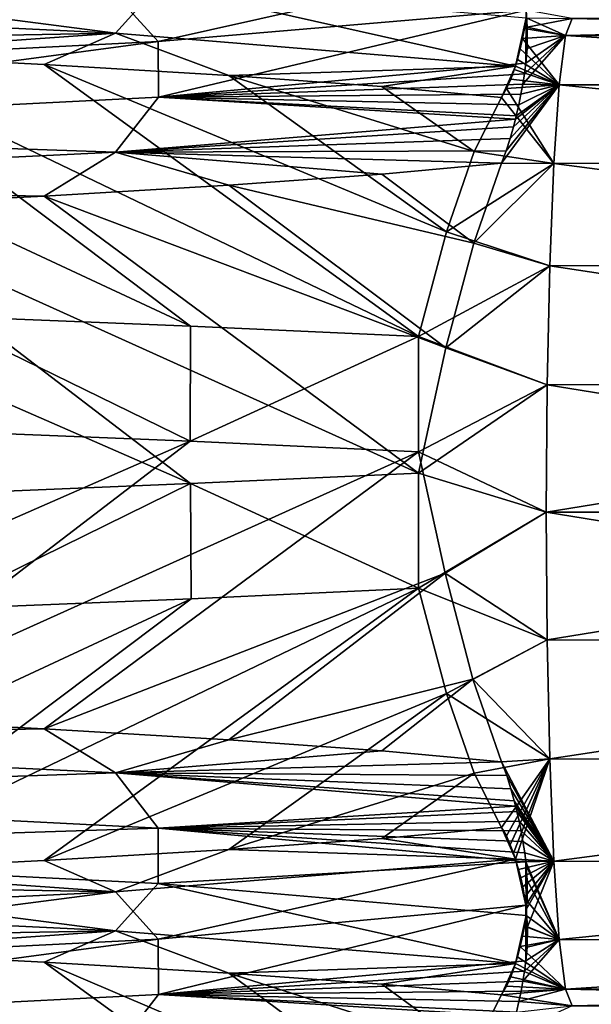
# Model space of a CAD drawing. Header units: millimetres. Extents: x -39 to 39, y -2 to 145.
# Tile 417 of 656: x 11.72 to 12.99, y 35.8 to 38. Entities that reach past the tile are written whole.
import ezdxf

# ---------------------------------------------------------------- set-up
doc = ezdxf.new("R2010")
doc.units = ezdxf.units.MM
doc.header["$LTSCALE"] = 65.185185
for name, color, linetype in [('460', 7, 'CONTINUOUS'), ('528', 7, 'CONTINUOUS'), ('529', 7, 'CONTINUOUS'), ('624', 7, 'CONTINUOUS'), ('625', 7, 'CONTINUOUS'), ('626', 7, 'CONTINUOUS'), ('632', 7, 'CONTINUOUS'), ('636', 7, 'CONTINUOUS')]:
    doc.layers.add(name, color=color, linetype=linetype)

msp = doc.modelspace()

# ---------------------------------------------------------------- linework, layer by layer
at = {"layer": '460', "linetype": 'Continuous'}
for points in [[(11.5255, 37.0814, -8.2947), (11.5263, 37.3377, -8.2937), (12.0987, 37.0582, -7.4338), (11.5255, 37.0814, -8.2947)], [(11.5263, 37.3377, -8.2937), (12.0993, 37.3146, -7.4328), (12.0987, 37.0582, -7.4338), (11.5263, 37.3377, -8.2937)], [(12.0993, 37.3146, -7.4328), (12.6076, 37.2914, -6.5337), (12.0987, 37.0582, -7.4338), (12.0993, 37.3146, -7.4328)], [(12.6076, 37.2914, -6.5337), (12.6076, 37.035, -6.5337), (12.0987, 37.0582, -7.4338), (12.6076, 37.2914, -6.5337)], [(12.6076, 36.7306, 6.5337), (12.6076, 36.987, 6.5337), (12.0992, 36.9638, 7.4331), (12.6076, 36.7306, 6.5337)], [(11.5266, 36.9407, 8.2933), (11.5294, 36.6844, 8.2893), (12.0992, 36.9638, 7.4331), (11.5266, 36.9407, 8.2933)], [(11.5294, 36.6844, 8.2893), (12.1006, 36.7075, 7.4308), (12.0992, 36.9638, 7.4331), (11.5294, 36.6844, 8.2893)], [(12.1006, 36.7075, 7.4308), (12.6076, 36.7306, 6.5337), (12.0992, 36.9638, 7.4331), (12.1006, 36.7075, 7.4308)]]:
    msp.add_3dface(points, dxfattribs=at)
at = {"layer": '528', "linetype": 'Continuous'}
for points in [[(12.8502, 37.9807, 1.9043), (12.95, 38), (12.8475, 38.0187, 1.9567), (12.8502, 37.9807, 1.9043)], [(12.9351, 37.9624, 0.2853), (12.95, 38), (12.8502, 37.9807, 1.9043), (12.9351, 37.9624, 0.2853)], [(12.8496, 37.9331, 1.9164), (12.9351, 37.9624, 0.2853), (12.8502, 37.9807, 1.9043), (12.8496, 37.9331, 1.9164)], [(12.9211, 37.8522, 0.5507), (12.9351, 37.9624, 0.2853), (12.8402, 37.8541, 2.0957), (12.9211, 37.8522, 0.5507)], [(12.8402, 37.8541, 2.0957), (12.9351, 37.9624, 0.2853), (12.8438, 37.8772, 2.0268), (12.8402, 37.8541, 2.0957)], [(12.8438, 37.8772, 2.0268), (12.9351, 37.9624, 0.2853), (12.8467, 37.9004, 1.9704), (12.8438, 37.8772, 2.0268)], [(12.8467, 37.9004, 1.9704), (12.9351, 37.9624, 0.2853), (12.8496, 37.9331, 1.9164), (12.8467, 37.9004, 1.9704)], [(12.9092, 37.6771, 0.7783), (12.9211, 37.8522, 0.5507), (12.7927, 37.6778, 3.001), (12.9092, 37.6771, 0.7783)], [(12.7927, 37.6778, 3.001), (12.9211, 37.8522, 0.5507), (12.8032, 37.7057, 2.8014), (12.7927, 37.6778, 3.001)], [(12.8032, 37.7057, 2.8014), (12.9211, 37.8522, 0.5507), (12.8119, 37.7328, 2.6355), (12.8032, 37.7057, 2.8014)], [(12.8119, 37.7328, 2.6355), (12.9211, 37.8522, 0.5507), (12.8192, 37.7587, 2.4956), (12.8119, 37.7328, 2.6355)], [(12.8192, 37.7587, 2.4956), (12.9211, 37.8522, 0.5507), (12.8237, 37.7761, 2.4094), (12.8192, 37.7587, 2.4956)], [(12.8237, 37.7761, 2.4094), (12.9211, 37.8522, 0.5507), (12.8256, 37.7836, 2.3742), (12.8237, 37.7761, 2.4094)], [(12.8256, 37.7836, 2.3742), (12.9211, 37.8522, 0.5507), (12.8311, 37.8079, 2.2678), (12.8256, 37.7836, 2.3742)], [(12.8311, 37.8079, 2.2678), (12.9211, 37.8522, 0.5507), (12.836, 37.8313, 2.1755), (12.8311, 37.8079, 2.2678)], [(12.836, 37.8313, 2.1755), (12.9211, 37.8522, 0.5507), (12.8402, 37.8541, 2.0957), (12.836, 37.8313, 2.1755)], [(12.7308, 37.4998, 4.183), (12.9092, 37.6771, 0.7783), (12.7927, 37.6778, 3.001), (12.7308, 37.4998, 4.183)], [(12.9001, 37.4493, 0.9529), (12.9092, 37.6771, 0.7783), (12.7308, 37.4998, 4.183), (12.9001, 37.4493, 0.9529)], [(12.6688, 37.2668, 5.3654), (12.9001, 37.4493, 0.9529), (12.7308, 37.4998, 4.183), (12.6688, 37.2668, 5.3654)], [(12.8943, 37.1843, 1.0625), (12.9001, 37.4493, 0.9529), (12.6688, 37.2668, 5.3654), (12.8943, 37.1843, 1.0625)], [(12.6076, 36.987, 6.5337), (12.8943, 37.1843, 1.0625), (12.6688, 37.2668, 5.3654), (12.6076, 36.987, 6.5337)], [(12.8943, 37.1843, 1.0625), (12.6076, 36.987, 6.5337), (12.8924, 36.9, 1.0998), (12.8943, 37.1843, 1.0625)], [(12.6076, 36.987, 6.5337), (12.6076, 36.7306, 6.5337), (12.8924, 36.9, 1.0998), (12.6076, 36.987, 6.5337)], [(12.8924, 36.9, 1.0998), (12.6076, 36.7306, 6.5337), (12.8943, 36.6157, 1.0625), (12.8924, 36.9, 1.0998)], [(12.8943, 36.6157, 1.0625), (12.6076, 36.7306, 6.5337), (12.6699, 36.4962, 5.3453), (12.8943, 36.6157, 1.0625)], [(12.9001, 36.3507, 0.9529), (12.8943, 36.6157, 1.0625), (12.6699, 36.4962, 5.3453), (12.9001, 36.3507, 0.9529)], [(12.7316, 36.3185, 4.1677), (12.9001, 36.3507, 0.9529), (12.6699, 36.4962, 5.3453), (12.7316, 36.3185, 4.1677)], [(12.7927, 36.1975, 3.001), (12.9001, 36.3507, 0.9529), (12.7316, 36.3185, 4.1677), (12.7927, 36.1975, 3.001)], [(12.8034, 36.1788, 2.798), (12.9001, 36.3507, 0.9529), (12.7927, 36.1975, 3.001), (12.8034, 36.1788, 2.798)], [(12.8122, 36.1593, 2.6303), (12.9001, 36.3507, 0.9529), (12.8034, 36.1788, 2.798), (12.8122, 36.1593, 2.6303)], [(12.8194, 36.1403, 2.4914), (12.9001, 36.3507, 0.9529), (12.8122, 36.1593, 2.6303), (12.8194, 36.1403, 2.4914)], [(12.8238, 36.1273, 2.4074), (12.9001, 36.3507, 0.9529), (12.8194, 36.1403, 2.4914), (12.8238, 36.1273, 2.4074)], [(12.9092, 36.1228, 0.7783), (12.9001, 36.3507, 0.9529), (12.8238, 36.1273, 2.4074), (12.9092, 36.1228, 0.7783)], [(12.8255, 36.1219, 2.3749), (12.9092, 36.1228, 0.7783), (12.8238, 36.1273, 2.4074), (12.8255, 36.1219, 2.3749)], [(12.8308, 36.1041, 2.2745), (12.9092, 36.1228, 0.7783), (12.8255, 36.1219, 2.3749), (12.8308, 36.1041, 2.2745)], [(12.8355, 36.0857, 2.184), (12.9092, 36.1228, 0.7783), (12.8308, 36.1041, 2.2745), (12.8355, 36.0857, 2.184)], [(12.8401, 36.0654, 2.0979), (12.9092, 36.1228, 0.7783), (12.8355, 36.0857, 2.184), (12.8401, 36.0654, 2.0979)], [(12.8442, 36.0424, 2.0183), (12.9092, 36.1228, 0.7783), (12.8401, 36.0654, 2.0979), (12.8442, 36.0424, 2.0183)], [(12.8467, 36.0248, 1.9707), (12.9092, 36.1228, 0.7783), (12.8442, 36.0424, 2.0183), (12.8467, 36.0248, 1.9707)], [(12.8478, 36.0153, 1.9499), (12.9092, 36.1228, 0.7783), (12.8467, 36.0248, 1.9707), (12.8478, 36.0153, 1.9499)], [(12.8503, 35.9766, 1.9023), (12.9092, 36.1228, 0.7783), (12.8478, 36.0153, 1.9499), (12.8503, 35.9766, 1.9023)], [(12.9211, 35.9478, 0.5507), (12.9092, 36.1228, 0.7783), (12.8503, 35.9766, 1.9023), (12.9211, 35.9478, 0.5507)], [(12.8495, 35.9313, 1.9186), (12.9211, 35.9478, 0.5507), (12.8503, 35.9766, 1.9023), (12.8495, 35.9313, 1.9186)], [(12.9351, 35.8376, 0.2853), (12.9211, 35.9478, 0.5507), (12.8404, 35.8554, 2.0917), (12.9351, 35.8376, 0.2853)], [(12.8404, 35.8554, 2.0917), (12.9211, 35.9478, 0.5507), (12.8438, 35.8776, 2.0257), (12.8404, 35.8554, 2.0917)], [(12.8438, 35.8776, 2.0257), (12.9211, 35.9478, 0.5507), (12.8467, 35.9004, 1.9703), (12.8438, 35.8776, 2.0257)], [(12.8467, 35.9004, 1.9703), (12.9211, 35.9478, 0.5507), (12.8495, 35.9313, 1.9186), (12.8467, 35.9004, 1.9703)], [(12.8364, 35.8332, 2.1685), (12.9351, 35.8376, 0.2853), (12.8404, 35.8554, 2.0917), (12.8364, 35.8332, 2.1685)], [(12.95, 35.8), (12.9351, 35.8376, 0.2853), (12.8316, 35.8101, 2.2583), (12.95, 35.8)], [(12.8316, 35.8101, 2.2583), (12.9351, 35.8376, 0.2853), (12.8364, 35.8332, 2.1685), (12.8316, 35.8101, 2.2583)], [(12.8261, 35.786, 2.3635), (12.95, 35.8), (12.8316, 35.8101, 2.2583), (12.8261, 35.786, 2.3635)]]:
    msp.add_3dface(points, dxfattribs=at)
at = {"layer": '529', "linetype": 'Continuous'}
for points in [[(12.8473, 38.0017, -1.9603), (12.9351, 37.9624, -0.2853), (12.844, 37.978, -2.023), (12.8473, 38.0017, -1.9603)], [(12.95, 38), (12.9351, 37.9624, -0.2853), (12.8473, 38.0017, -1.9603), (12.95, 38)], [(12.844, 37.978, -2.023), (12.9351, 37.9624, -0.2853), (12.8398, 37.9555, -2.1022), (12.844, 37.978, -2.023)], [(12.8398, 37.9555, -2.1022), (12.9211, 37.8522, -0.5507), (12.8346, 37.9325, -2.2017), (12.8398, 37.9555, -2.1022)], [(12.9351, 37.9624, -0.2853), (12.9211, 37.8522, -0.5507), (12.8398, 37.9555, -2.1022), (12.9351, 37.9624, -0.2853)], [(12.8346, 37.9325, -2.2017), (12.9211, 37.8522, -0.5507), (12.8283, 37.9091, -2.3228), (12.8346, 37.9325, -2.2017)], [(12.8237, 37.8943, -2.4099), (12.9211, 37.8522, -0.5507), (12.821, 37.8863, -2.4612), (12.8237, 37.8943, -2.4099)], [(12.8283, 37.9091, -2.3228), (12.9211, 37.8522, -0.5507), (12.8237, 37.8943, -2.4099), (12.8283, 37.9091, -2.3228)], [(12.821, 37.8863, -2.4612), (12.9211, 37.8522, -0.5507), (12.8131, 37.8649, -2.613), (12.821, 37.8863, -2.4612)], [(12.8131, 37.8649, -2.613), (12.9211, 37.8522, -0.5507), (12.8039, 37.8442, -2.7882), (12.8131, 37.8649, -2.613)], [(12.9211, 37.8522, -0.5507), (12.9092, 37.6772, -0.7783), (12.8039, 37.8442, -2.7882), (12.9211, 37.8522, -0.5507)], [(12.7927, 37.8245, -3.001), (12.9092, 37.6772, -0.7783), (12.7315, 37.7036, -4.1702), (12.7927, 37.8245, -3.001)], [(12.8039, 37.8442, -2.7882), (12.9092, 37.6772, -0.7783), (12.7927, 37.8245, -3.001), (12.8039, 37.8442, -2.7882)], [(12.7315, 37.7036, -4.1702), (12.9092, 37.6772, -0.7783), (12.6697, 37.5248, -5.3485), (12.7315, 37.7036, -4.1702)], [(12.9092, 37.6772, -0.7783), (12.9001, 37.4493, -0.9529), (12.6697, 37.5248, -5.3485), (12.9092, 37.6772, -0.7783)], [(12.9001, 37.4493, -0.9529), (12.6076, 37.2914, -6.5337), (12.6697, 37.5248, -5.3485), (12.9001, 37.4493, -0.9529)], [(12.8943, 37.1843, -1.0625), (12.6076, 37.2914, -6.5337), (12.9001, 37.4493, -0.9529), (12.8943, 37.1843, -1.0625)], [(12.6076, 37.035, -6.5337), (12.6076, 37.2914, -6.5337), (12.8943, 37.1843, -1.0625), (12.6076, 37.035, -6.5337)], [(12.8924, 36.9, -1.0998), (12.6076, 37.035, -6.5337), (12.8943, 37.1843, -1.0625), (12.8924, 36.9, -1.0998)], [(12.6076, 37.035, -6.5337), (12.8924, 36.9, -1.0998), (12.6667, 36.7642, -5.4061), (12.6076, 37.035, -6.5337)], [(12.8924, 36.9, -1.0998), (12.8943, 36.6157, -1.0625), (12.6667, 36.7642, -5.4061), (12.8924, 36.9, -1.0998)], [(12.6667, 36.7642, -5.4061), (12.8943, 36.6157, -1.0625), (12.729, 36.528, -4.216), (12.6667, 36.7642, -5.4061)], [(12.8943, 36.6157, -1.0625), (12.9001, 36.3507, -0.9529), (12.729, 36.528, -4.216), (12.8943, 36.6157, -1.0625)], [(12.729, 36.528, -4.216), (12.9001, 36.3507, -0.9529), (12.7927, 36.3442, -3.001), (12.729, 36.528, -4.216)], [(12.9001, 36.3507, -0.9529), (12.9092, 36.1229, -0.7783), (12.7927, 36.3442, -3.001), (12.9001, 36.3507, -0.9529)], [(12.7927, 36.3442, -3.001), (12.9092, 36.1229, -0.7783), (12.8042, 36.3133, -2.7817), (12.7927, 36.3442, -3.001)], [(12.8042, 36.3133, -2.7817), (12.9092, 36.1229, -0.7783), (12.8134, 36.284, -2.6061), (12.8042, 36.3133, -2.7817)], [(12.8134, 36.284, -2.6061), (12.9092, 36.1229, -0.7783), (12.8208, 36.2574, -2.4657), (12.8134, 36.284, -2.6061)], [(12.8208, 36.2574, -2.4657), (12.9092, 36.1229, -0.7783), (12.8239, 36.2453, -2.4066), (12.8208, 36.2574, -2.4657)], [(12.8239, 36.2453, -2.4066), (12.9092, 36.1229, -0.7783), (12.8267, 36.2335, -2.3522), (12.8239, 36.2453, -2.4066)], [(12.8267, 36.2335, -2.3522), (12.9092, 36.1229, -0.7783), (12.8317, 36.2116, -2.2573), (12.8267, 36.2335, -2.3522)], [(12.8317, 36.2116, -2.2573), (12.9092, 36.1229, -0.7783), (12.8361, 36.19, -2.1729), (12.8317, 36.2116, -2.2573)], [(12.8361, 36.19, -2.1729), (12.9092, 36.1229, -0.7783), (12.8404, 36.1667, -2.0921), (12.8361, 36.19, -2.1729)], [(12.8404, 36.1667, -2.0921), (12.9092, 36.1229, -0.7783), (12.8443, 36.1414, -2.0178), (12.8404, 36.1667, -2.0921)], [(12.8443, 36.1414, -2.0178), (12.9092, 36.1229, -0.7783), (12.8468, 36.1215, -1.9701), (12.8443, 36.1414, -2.0178)], [(12.9092, 36.1229, -0.7783), (12.9211, 35.9478, -0.5507), (12.8468, 36.1215, -1.9701), (12.9092, 36.1229, -0.7783)], [(12.8468, 36.1215, -1.9701), (12.9211, 35.9478, -0.5507), (12.8476, 36.1139, -1.9548), (12.8468, 36.1215, -1.9701)], [(12.8476, 36.1139, -1.9548), (12.9211, 35.9478, -0.5507), (12.85, 36.0799, -1.9079), (12.8476, 36.1139, -1.9548)], [(12.85, 36.0799, -1.9079), (12.9211, 35.9478, -0.5507), (12.8499, 36.0335, -1.9103), (12.85, 36.0799, -1.9079)], [(12.8499, 36.0335, -1.9103), (12.9211, 35.9478, -0.5507), (12.8473, 36.0017, -1.9603), (12.8499, 36.0335, -1.9103)], [(12.8473, 36.0017, -1.9603), (12.9211, 35.9478, -0.5507), (12.844, 35.978, -2.023), (12.8473, 36.0017, -1.9603)], [(12.844, 35.978, -2.023), (12.9211, 35.9478, -0.5507), (12.8398, 35.9555, -2.1022), (12.844, 35.978, -2.023)], [(12.8398, 35.9555, -2.1022), (12.9211, 35.9478, -0.5507), (12.8346, 35.9325, -2.2017), (12.8398, 35.9555, -2.1022)], [(12.9211, 35.9478, -0.5507), (12.9351, 35.8376, -0.2853), (12.8346, 35.9325, -2.2017), (12.9211, 35.9478, -0.5507)], [(12.8346, 35.9325, -2.2017), (12.9351, 35.8376, -0.2853), (12.8283, 35.9091, -2.3228), (12.8346, 35.9325, -2.2017)], [(12.8237, 35.8943, -2.4099), (12.9351, 35.8376, -0.2853), (12.821, 35.8863, -2.4612), (12.8237, 35.8943, -2.4099)], [(12.8283, 35.9091, -2.3228), (12.9351, 35.8376, -0.2853), (12.8237, 35.8943, -2.4099), (12.8283, 35.9091, -2.3228)], [(12.821, 35.8863, -2.4612), (12.9351, 35.8376, -0.2853), (12.8131, 35.8649, -2.613), (12.821, 35.8863, -2.4612)], [(12.8131, 35.8649, -2.613), (12.9351, 35.8376, -0.2853), (12.8039, 35.8442, -2.7882), (12.8131, 35.8649, -2.613)], [(12.8039, 35.8442, -2.7882), (12.9351, 35.8376, -0.2853), (12.7927, 35.8245, -3.001), (12.8039, 35.8442, -2.7882)], [(12.9351, 35.8376, -0.2853), (12.95, 35.8), (12.7927, 35.8245, -3.001), (12.9351, 35.8376, -0.2853)], [(12.7927, 35.8245, -3.001), (12.95, 35.8), (12.7296, 35.699, -4.2058), (12.7927, 35.8245, -3.001)]]:
    msp.add_3dface(points, dxfattribs=at)
at = {"layer": '624', "linetype": 'Continuous'}
for points in [[(11.5255, 37.0814, -8.2947), (12.0987, 37.0582, -7.4338), (10.7447, 36.4661, -7.5639), (11.5255, 37.0814, -8.2947)], [(10.7447, 36.4661, -7.5639), (12.0987, 37.0582, -7.4338), (11.2919, 36.4417, -6.7195), (10.7447, 36.4661, -7.5639)], [(12.0987, 37.0582, -7.4338), (12.6076, 37.035, -6.5337), (11.2919, 36.4417, -6.7195), (12.0987, 37.0582, -7.4338)], [(11.2919, 36.4417, -6.7195), (12.6076, 37.035, -6.5337), (11.773, 36.4173, -5.8358), (11.2919, 36.4417, -6.7195)], [(12.6076, 37.035, -6.5337), (12.6667, 36.7642, -5.4061), (11.773, 36.4173, -5.8358), (12.6076, 37.035, -6.5337)], [(11.773, 36.4173, -5.8358), (12.6667, 36.7642, -5.4061), (12.185, 36.3929, -4.9178), (11.773, 36.4173, -5.8358)], [(12.6667, 36.7642, -5.4061), (12.729, 36.528, -4.216), (12.185, 36.3929, -4.9178), (12.6667, 36.7642, -5.4061)], [(12.6076, 36.7306, 6.5337), (12.1006, 36.7075, 7.4308), (11.2919, 36.0999, 6.7195), (12.6076, 36.7306, 6.5337)], [(11.773, 36.1243, 5.8358), (12.6076, 36.7306, 6.5337), (11.2919, 36.0999, 6.7195), (11.773, 36.1243, 5.8358)], [(12.6699, 36.4962, 5.3453), (12.6076, 36.7306, 6.5337), (11.773, 36.1243, 5.8358), (12.6699, 36.4962, 5.3453)], [(12.1006, 36.7075, 7.4308), (11.5294, 36.6844, 8.2893), (10.7447, 36.0756, 7.5639), (12.1006, 36.7075, 7.4308)], [(11.2919, 36.0999, 6.7195), (12.1006, 36.7075, 7.4308), (10.7447, 36.0756, 7.5639), (11.2919, 36.0999, 6.7195)], [(12.185, 36.3929, -4.9178), (12.729, 36.528, -4.216), (12.5256, 36.3685, -3.971), (12.185, 36.3929, -4.9178)], [(12.729, 36.528, -4.216), (12.7927, 36.3442, -3.001), (12.5256, 36.3685, -3.971), (12.729, 36.528, -4.216)], [(12.185, 36.1487, 4.9178), (12.6699, 36.4962, 5.3453), (11.773, 36.1243, 5.8358), (12.185, 36.1487, 4.9178)], [(12.7316, 36.3185, 4.1677), (12.6699, 36.4962, 5.3453), (12.185, 36.1487, 4.9178), (12.7316, 36.3185, 4.1677)], [(12.5256, 36.1731, 3.971), (12.7316, 36.3185, 4.1677), (12.185, 36.1487, 4.9178), (12.5256, 36.1731, 3.971)], [(12.7927, 36.1975, 3.001), (12.7316, 36.3185, 4.1677), (12.5256, 36.1731, 3.971), (12.7927, 36.1975, 3.001)]]:
    msp.add_3dface(points, dxfattribs=at)
at = {"layer": '625', "linetype": 'Continuous'}
for points in [[(11.9317, 37.9677, -5.2811), (10.4071, 38.0412, -7.8708), (10.539, 38.1479, -7.6059), (11.9317, 37.9677, -5.2811)], [(12.0274, 38.0727, -4.9258), (11.9317, 37.9677, -5.2811), (10.539, 38.1479, -7.6059), (12.0274, 38.0727, -4.9258)], [(12.8238, 38.1273, 2.4076), (11.9323, 38.054, 5.2793), (12.0274, 37.949, 4.9255), (12.8238, 38.1273, 2.4076)], [(12.8475, 38.0187, 1.9567), (12.8238, 38.1273, 2.4076), (12.0274, 37.949, 4.9255), (12.8475, 38.0187, 1.9567)], [(11.9323, 38.054, 5.2793), (10.7447, 38.0756, 7.5639), (10.4078, 37.9805, 7.8694), (11.9323, 38.054, 5.2793)], [(12.8237, 37.8943, -2.4099), (11.9317, 37.9677, -5.2811), (12.0274, 38.0727, -4.9258), (12.8237, 37.8943, -2.4099)], [(12.8473, 38.0017, -1.9603), (12.8237, 37.8943, -2.4099), (12.0274, 38.0727, -4.9258), (12.8473, 38.0017, -1.9603)], [(11.9323, 38.054, 5.2793), (10.4078, 37.9805, 7.8694), (10.5391, 37.8737, 7.6056), (11.9323, 38.054, 5.2793)], [(12.0274, 37.949, 4.9255), (11.9323, 38.054, 5.2793), (10.5391, 37.8737, 7.6056), (12.0274, 37.949, 4.9255)], [(10.4071, 38.0412, -7.8708), (11.9317, 37.9677, -5.2811), (10.7447, 37.9464, -7.5639), (10.4071, 38.0412, -7.8708)], [(12.8475, 38.0187, 1.9567), (12.0274, 37.949, 4.9255), (12.0277, 37.8252, 4.9249), (12.8475, 38.0187, 1.9567)], [(12.8467, 37.9004, 1.9704), (12.8475, 38.0187, 1.9567), (12.0277, 37.8252, 4.9249), (12.8467, 37.9004, 1.9704)], [(12.8473, 38.0017, -1.9603), (12.8283, 37.9091, -2.3228), (12.8237, 37.8943, -2.4099), (12.8473, 38.0017, -1.9603)], [(12.8473, 38.0017, -1.9603), (12.8346, 37.9325, -2.2017), (12.8283, 37.9091, -2.3228), (12.8473, 38.0017, -1.9603)], [(12.8473, 38.0017, -1.9603), (12.8398, 37.9555, -2.1022), (12.8346, 37.9325, -2.2017), (12.8473, 38.0017, -1.9603)], [(12.8473, 38.0017, -1.9603), (12.844, 37.978, -2.023), (12.8398, 37.9555, -2.1022), (12.8473, 38.0017, -1.9603)], [(12.8467, 37.9004, 1.9704), (12.8496, 37.9331, 1.9164), (12.8475, 38.0187, 1.9567), (12.8467, 37.9004, 1.9704)], [(12.8496, 37.9331, 1.9164), (12.8502, 37.9807, 1.9043), (12.8475, 38.0187, 1.9567), (12.8496, 37.9331, 1.9164)], [(10.7447, 37.9464, -7.5639), (11.9317, 37.9677, -5.2811), (11.2919, 37.9221, -6.7195), (10.7447, 37.9464, -7.5639)], [(11.2919, 37.9221, -6.7195), (11.9317, 37.9677, -5.2811), (11.773, 37.8977, -5.8358), (11.2919, 37.9221, -6.7195)], [(11.773, 37.8977, -5.8358), (11.9317, 37.9677, -5.2811), (12.185, 37.8733, -4.9178), (11.773, 37.8977, -5.8358)], [(11.9317, 37.9677, -5.2811), (12.8237, 37.8943, -2.4099), (12.185, 37.8733, -4.9178), (11.9317, 37.9677, -5.2811)], [(12.0274, 37.949, 4.9255), (10.5391, 37.8737, 7.6056), (10.5396, 37.75, 7.6051), (12.0274, 37.949, 4.9255)], [(12.0277, 37.8252, 4.9249), (12.0274, 37.949, 4.9255), (10.5396, 37.75, 7.6051), (12.0277, 37.8252, 4.9249)], [(12.8438, 37.8772, 2.0268), (12.8467, 37.9004, 1.9704), (12.0277, 37.8252, 4.9249), (12.8438, 37.8772, 2.0268)], [(12.185, 37.8733, -4.9178), (12.8237, 37.8943, -2.4099), (12.5256, 37.8489, -3.971), (12.185, 37.8733, -4.9178)], [(12.8237, 37.8943, -2.4099), (12.7927, 37.8245, -3.001), (12.5256, 37.8489, -3.971), (12.8237, 37.8943, -2.4099)], [(12.8237, 37.8943, -2.4099), (12.8039, 37.8442, -2.7882), (12.7927, 37.8245, -3.001), (12.8237, 37.8943, -2.4099)], [(12.8237, 37.8943, -2.4099), (12.8131, 37.8649, -2.613), (12.8039, 37.8442, -2.7882), (12.8237, 37.8943, -2.4099)], [(12.8237, 37.8943, -2.4099), (12.821, 37.8863, -2.4612), (12.8131, 37.8649, -2.613), (12.8237, 37.8943, -2.4099)], [(12.8402, 37.8541, 2.0957), (12.8438, 37.8772, 2.0268), (12.0277, 37.8252, 4.9249), (12.8402, 37.8541, 2.0957)], [(12.836, 37.8313, 2.1755), (12.8402, 37.8541, 2.0957), (12.0277, 37.8252, 4.9249), (12.836, 37.8313, 2.1755)], [(12.0277, 37.8252, 4.9249), (10.5396, 37.75, 7.6051), (11.9319, 37.7025, 5.2808), (12.0277, 37.8252, 4.9249)], [(12.8237, 37.7761, 2.4094), (12.0277, 37.8252, 4.9249), (11.9319, 37.7025, 5.2808), (12.8237, 37.7761, 2.4094)], [(12.8311, 37.8079, 2.2678), (12.836, 37.8313, 2.1755), (12.0277, 37.8252, 4.9249), (12.8311, 37.8079, 2.2678)], [(12.8237, 37.7761, 2.4094), (12.8256, 37.7836, 2.3742), (12.0277, 37.8252, 4.9249), (12.8237, 37.7761, 2.4094)], [(12.8256, 37.7836, 2.3742), (12.8311, 37.8079, 2.2678), (12.0277, 37.8252, 4.9249), (12.8256, 37.7836, 2.3742)], [(12.8192, 37.7587, 2.4956), (12.8237, 37.7761, 2.4094), (11.9319, 37.7025, 5.2808), (12.8192, 37.7587, 2.4956)], [(12.8119, 37.7328, 2.6355), (12.8192, 37.7587, 2.4956), (11.9319, 37.7025, 5.2808), (12.8119, 37.7328, 2.6355)], [(11.9319, 37.7025, 5.2808), (10.5396, 37.75, 7.6051), (10.4073, 37.629, 7.8705), (11.9319, 37.7025, 5.2808)], [(12.8032, 37.7057, 2.8014), (12.8119, 37.7328, 2.6355), (11.9319, 37.7025, 5.2808), (12.8032, 37.7057, 2.8014)], [(11.9319, 37.7025, 5.2808), (10.4073, 37.629, 7.8705), (11.773, 37.6047, 5.8358), (11.9319, 37.7025, 5.2808)], [(12.185, 37.6291, 4.9178), (11.9319, 37.7025, 5.2808), (11.773, 37.6047, 5.8358), (12.185, 37.6291, 4.9178)], [(12.7927, 37.6778, 3.001), (12.8032, 37.7057, 2.8014), (11.9319, 37.7025, 5.2808), (12.7927, 37.6778, 3.001)], [(12.7927, 37.6778, 3.001), (11.9319, 37.7025, 5.2808), (12.5256, 37.6535, 3.971), (12.7927, 37.6778, 3.001)], [(12.5256, 37.6535, 3.971), (11.9319, 37.7025, 5.2808), (12.185, 37.6291, 4.9178), (12.5256, 37.6535, 3.971)], [(11.773, 37.6047, 5.8358), (10.4073, 37.629, 7.8705), (11.2919, 37.5803, 6.7195), (11.773, 37.6047, 5.8358)], [(11.2919, 36.4417, -6.7195), (11.773, 36.4173, -5.8358), (10.4077, 36.3927, -7.8696), (11.2919, 36.4417, -6.7195)], [(11.773, 36.4173, -5.8358), (11.9322, 36.3192, -5.2795), (10.4077, 36.3927, -7.8696), (11.773, 36.4173, -5.8358)], [(11.773, 36.4173, -5.8358), (12.185, 36.3929, -4.9178), (11.9322, 36.3192, -5.2795), (11.773, 36.4173, -5.8358)], [(11.9322, 36.3192, -5.2795), (10.5392, 36.2717, -7.6055), (10.4077, 36.3927, -7.8696), (11.9322, 36.3192, -5.2795)], [(12.185, 36.3929, -4.9178), (12.5256, 36.3685, -3.971), (11.9322, 36.3192, -5.2795), (12.185, 36.3929, -4.9178)], [(12.5256, 36.3685, -3.971), (12.7927, 36.3442, -3.001), (11.9322, 36.3192, -5.2795), (12.5256, 36.3685, -3.971)], [(12.7927, 36.3442, -3.001), (12.8042, 36.3133, -2.7817), (11.9322, 36.3192, -5.2795), (12.7927, 36.3442, -3.001)], [(12.0274, 36.1964, -4.9255), (10.5392, 36.2717, -7.6055), (11.9322, 36.3192, -5.2795), (12.0274, 36.1964, -4.9255)], [(12.8042, 36.3133, -2.7817), (12.8134, 36.284, -2.6061), (11.9322, 36.3192, -5.2795), (12.8042, 36.3133, -2.7817)], [(12.8134, 36.284, -2.6061), (12.8208, 36.2574, -2.4657), (11.9322, 36.3192, -5.2795), (12.8134, 36.284, -2.6061)], [(12.8208, 36.2574, -2.4657), (12.8239, 36.2453, -2.4066), (11.9322, 36.3192, -5.2795), (12.8208, 36.2574, -2.4657)], [(12.8239, 36.2453, -2.4066), (12.0274, 36.1964, -4.9255), (11.9322, 36.3192, -5.2795), (12.8239, 36.2453, -2.4066)], [(12.0274, 36.1964, -4.9255), (10.539, 36.1479, -7.6059), (10.5392, 36.2717, -7.6055), (12.0274, 36.1964, -4.9255)], [(12.8239, 36.2453, -2.4066), (12.8267, 36.2335, -2.3522), (12.0274, 36.1964, -4.9255), (12.8239, 36.2453, -2.4066)], [(12.8267, 36.2335, -2.3522), (12.8317, 36.2116, -2.2573), (12.0274, 36.1964, -4.9255), (12.8267, 36.2335, -2.3522)], [(12.8317, 36.2116, -2.2573), (12.8361, 36.19, -2.1729), (12.0274, 36.1964, -4.9255), (12.8317, 36.2116, -2.2573)], [(12.0274, 36.0727, -4.9258), (10.539, 36.1479, -7.6059), (12.0274, 36.1964, -4.9255), (12.0274, 36.0727, -4.9258)], [(12.8361, 36.19, -2.1729), (12.8404, 36.1667, -2.0921), (12.0274, 36.1964, -4.9255), (12.8361, 36.19, -2.1729)], [(12.8404, 36.1667, -2.0921), (12.8443, 36.1414, -2.0178), (12.0274, 36.1964, -4.9255), (12.8404, 36.1667, -2.0921)], [(12.8443, 36.1414, -2.0178), (12.8468, 36.1215, -1.9701), (12.0274, 36.1964, -4.9255), (12.8443, 36.1414, -2.0178)], [(12.8468, 36.1215, -1.9701), (12.0274, 36.0727, -4.9258), (12.0274, 36.1964, -4.9255), (12.8468, 36.1215, -1.9701)], [(12.8238, 36.1273, 2.4074), (12.7927, 36.1975, 3.001), (12.5256, 36.1731, 3.971), (12.8238, 36.1273, 2.4074)], [(12.8238, 36.1273, 2.4074), (12.8034, 36.1788, 2.798), (12.7927, 36.1975, 3.001), (12.8238, 36.1273, 2.4074)], [(12.8238, 36.1273, 2.4074), (12.8122, 36.1593, 2.6303), (12.8034, 36.1788, 2.798), (12.8238, 36.1273, 2.4074)], [(12.8238, 36.1273, 2.4074), (12.5256, 36.1731, 3.971), (12.185, 36.1487, 4.9178), (12.8238, 36.1273, 2.4074)], [(12.8238, 36.1273, 2.4074), (12.8194, 36.1403, 2.4914), (12.8122, 36.1593, 2.6303), (12.8238, 36.1273, 2.4074)], [(11.9317, 35.9677, -5.2811), (10.4071, 36.0412, -7.8708), (10.539, 36.1479, -7.6059), (11.9317, 35.9677, -5.2811)], [(12.0274, 36.0727, -4.9258), (11.9317, 35.9677, -5.2811), (10.539, 36.1479, -7.6059), (12.0274, 36.0727, -4.9258)], [(12.185, 36.1487, 4.9178), (11.773, 36.1243, 5.8358), (11.9322, 36.054, 5.2795), (12.185, 36.1487, 4.9178)], [(12.8238, 36.1273, 2.4074), (12.185, 36.1487, 4.9178), (11.9322, 36.054, 5.2795), (12.8238, 36.1273, 2.4074)], [(11.773, 36.1243, 5.8358), (11.2919, 36.0999, 6.7195), (11.9322, 36.054, 5.2795), (11.773, 36.1243, 5.8358)], [(12.8238, 36.1273, 2.4074), (11.9322, 36.054, 5.2795), (12.0271, 35.949, 4.9262), (12.8238, 36.1273, 2.4074)], [(12.8467, 36.0248, 1.9707), (12.8238, 36.1273, 2.4074), (12.0271, 35.949, 4.9262), (12.8467, 36.0248, 1.9707)], [(12.8468, 36.1215, -1.9701), (12.8473, 36.0017, -1.9603), (12.0274, 36.0727, -4.9258), (12.8468, 36.1215, -1.9701)], [(12.8467, 36.0248, 1.9707), (12.8255, 36.1219, 2.3749), (12.8238, 36.1273, 2.4074), (12.8467, 36.0248, 1.9707)], [(12.8467, 36.0248, 1.9707), (12.8308, 36.1041, 2.2745), (12.8255, 36.1219, 2.3749), (12.8467, 36.0248, 1.9707)], [(12.8468, 36.1215, -1.9701), (12.8476, 36.1139, -1.9548), (12.8473, 36.0017, -1.9603), (12.8468, 36.1215, -1.9701)], [(12.8476, 36.1139, -1.9548), (12.8499, 36.0335, -1.9103), (12.8473, 36.0017, -1.9603), (12.8476, 36.1139, -1.9548)], [(12.8476, 36.1139, -1.9548), (12.85, 36.0799, -1.9079), (12.8499, 36.0335, -1.9103), (12.8476, 36.1139, -1.9548)], [(11.2919, 36.0999, 6.7195), (10.7447, 36.0756, 7.5639), (11.9322, 36.054, 5.2795), (11.2919, 36.0999, 6.7195)], [(12.8467, 36.0248, 1.9707), (12.8355, 36.0857, 2.184), (12.8308, 36.1041, 2.2745), (12.8467, 36.0248, 1.9707)], [(11.9322, 36.054, 5.2795), (10.7447, 36.0756, 7.5639), (10.4077, 35.9805, 7.8695), (11.9322, 36.054, 5.2795)], [(12.8237, 35.8943, -2.4099), (11.9317, 35.9677, -5.2811), (12.0274, 36.0727, -4.9258), (12.8237, 35.8943, -2.4099)], [(12.8473, 36.0017, -1.9603), (12.8237, 35.8943, -2.4099), (12.0274, 36.0727, -4.9258), (12.8473, 36.0017, -1.9603)], [(12.8467, 36.0248, 1.9707), (12.8401, 36.0654, 2.0979), (12.8355, 36.0857, 2.184), (12.8467, 36.0248, 1.9707)], [(11.9322, 36.054, 5.2795), (10.4077, 35.9805, 7.8695), (10.5387, 35.8737, 7.6062), (11.9322, 36.054, 5.2795)], [(12.0271, 35.949, 4.9262), (11.9322, 36.054, 5.2795), (10.5387, 35.8737, 7.6062), (12.0271, 35.949, 4.9262)], [(12.8467, 36.0248, 1.9707), (12.8442, 36.0424, 2.0183), (12.8401, 36.0654, 2.0979), (12.8467, 36.0248, 1.9707)], [(10.4071, 36.0412, -7.8708), (11.9317, 35.9677, -5.2811), (10.7447, 35.9464, -7.5639), (10.4071, 36.0412, -7.8708)], [(12.8467, 36.0248, 1.9707), (12.0271, 35.949, 4.9262), (12.0278, 35.8252, 4.9246), (12.8467, 36.0248, 1.9707)], [(12.8467, 35.9004, 1.9703), (12.8467, 36.0248, 1.9707), (12.0278, 35.8252, 4.9246), (12.8467, 35.9004, 1.9703)], [(12.8467, 35.9004, 1.9703), (12.8478, 36.0153, 1.9499), (12.8467, 36.0248, 1.9707), (12.8467, 35.9004, 1.9703)], [(12.8467, 35.9004, 1.9703), (12.8495, 35.9313, 1.9186), (12.8478, 36.0153, 1.9499), (12.8467, 35.9004, 1.9703)], [(12.8495, 35.9313, 1.9186), (12.8503, 35.9766, 1.9023), (12.8478, 36.0153, 1.9499), (12.8495, 35.9313, 1.9186)], [(12.8473, 36.0017, -1.9603), (12.8283, 35.9091, -2.3228), (12.8237, 35.8943, -2.4099), (12.8473, 36.0017, -1.9603)], [(12.8473, 36.0017, -1.9603), (12.8346, 35.9325, -2.2017), (12.8283, 35.9091, -2.3228), (12.8473, 36.0017, -1.9603)], [(12.8473, 36.0017, -1.9603), (12.8398, 35.9555, -2.1022), (12.8346, 35.9325, -2.2017), (12.8473, 36.0017, -1.9603)], [(12.8473, 36.0017, -1.9603), (12.844, 35.978, -2.023), (12.8398, 35.9555, -2.1022), (12.8473, 36.0017, -1.9603)], [(10.7447, 35.9464, -7.5639), (11.9317, 35.9677, -5.2811), (11.2919, 35.9221, -6.7195), (10.7447, 35.9464, -7.5639)], [(11.2919, 35.9221, -6.7195), (11.9317, 35.9677, -5.2811), (11.773, 35.8977, -5.8358), (11.2919, 35.9221, -6.7195)], [(11.773, 35.8977, -5.8358), (11.9317, 35.9677, -5.2811), (12.185, 35.8733, -4.9178), (11.773, 35.8977, -5.8358)], [(11.9317, 35.9677, -5.2811), (12.8237, 35.8943, -2.4099), (12.185, 35.8733, -4.9178), (11.9317, 35.9677, -5.2811)], [(12.0271, 35.949, 4.9262), (10.5387, 35.8737, 7.6062), (10.5398, 35.75, 7.6048), (12.0271, 35.949, 4.9262)], [(12.0278, 35.8252, 4.9246), (12.0271, 35.949, 4.9262), (10.5398, 35.75, 7.6048), (12.0278, 35.8252, 4.9246)], [(12.8438, 35.8776, 2.0257), (12.8467, 35.9004, 1.9703), (12.0278, 35.8252, 4.9246), (12.8438, 35.8776, 2.0257)], [(12.185, 35.8733, -4.9178), (12.8237, 35.8943, -2.4099), (12.5256, 35.8489, -3.971), (12.185, 35.8733, -4.9178)], [(12.8237, 35.8943, -2.4099), (12.7927, 35.8245, -3.001), (12.5256, 35.8489, -3.971), (12.8237, 35.8943, -2.4099)], [(12.8237, 35.8943, -2.4099), (12.8039, 35.8442, -2.7882), (12.7927, 35.8245, -3.001), (12.8237, 35.8943, -2.4099)], [(12.8237, 35.8943, -2.4099), (12.8131, 35.8649, -2.613), (12.8039, 35.8442, -2.7882), (12.8237, 35.8943, -2.4099)], [(12.8237, 35.8943, -2.4099), (12.821, 35.8863, -2.4612), (12.8131, 35.8649, -2.613), (12.8237, 35.8943, -2.4099)], [(12.8404, 35.8554, 2.0917), (12.8438, 35.8776, 2.0257), (12.0278, 35.8252, 4.9246), (12.8404, 35.8554, 2.0917)], [(12.8364, 35.8332, 2.1685), (12.8404, 35.8554, 2.0917), (12.0278, 35.8252, 4.9246), (12.8364, 35.8332, 2.1685)], [(12.8316, 35.8101, 2.2583), (12.8364, 35.8332, 2.1685), (12.0278, 35.8252, 4.9246), (12.8316, 35.8101, 2.2583)], [(12.0278, 35.8252, 4.9246), (10.5398, 35.75, 7.6048), (11.9318, 35.7025, 5.2809), (12.0278, 35.8252, 4.9246)], [(12.8237, 35.7762, 2.4091), (12.0278, 35.8252, 4.9246), (11.9318, 35.7025, 5.2809), (12.8237, 35.7762, 2.4091)], [(12.8237, 35.7762, 2.4091), (12.8261, 35.786, 2.3635), (12.0278, 35.8252, 4.9246), (12.8237, 35.7762, 2.4091)], [(12.8261, 35.786, 2.3635), (12.8316, 35.8101, 2.2583), (12.0278, 35.8252, 4.9246), (12.8261, 35.786, 2.3635)]]:
    msp.add_3dface(points, dxfattribs=at)
at = {"layer": '626', "linetype": 'Continuous'}
for points in [[(12.0993, 37.3146, -7.4328), (11.5263, 37.3377, -8.2937), (10.7447, 37.9464, -7.5639), (12.0993, 37.3146, -7.4328)], [(12.0993, 37.3146, -7.4328), (10.7447, 37.9464, -7.5639), (11.2919, 37.9221, -6.7195), (12.0993, 37.3146, -7.4328)], [(12.6076, 37.2914, -6.5337), (12.0993, 37.3146, -7.4328), (11.2919, 37.9221, -6.7195), (12.6076, 37.2914, -6.5337)], [(12.6076, 37.2914, -6.5337), (11.2919, 37.9221, -6.7195), (11.773, 37.8977, -5.8358), (12.6076, 37.2914, -6.5337)], [(12.6697, 37.5248, -5.3485), (12.6076, 37.2914, -6.5337), (11.773, 37.8977, -5.8358), (12.6697, 37.5248, -5.3485)], [(12.6697, 37.5248, -5.3485), (11.773, 37.8977, -5.8358), (12.185, 37.8733, -4.9178), (12.6697, 37.5248, -5.3485)], [(12.7315, 37.7036, -4.1702), (12.6697, 37.5248, -5.3485), (12.185, 37.8733, -4.9178), (12.7315, 37.7036, -4.1702)], [(12.7315, 37.7036, -4.1702), (12.185, 37.8733, -4.9178), (12.5256, 37.8489, -3.971), (12.7315, 37.7036, -4.1702)], [(12.7927, 37.8245, -3.001), (12.7315, 37.7036, -4.1702), (12.5256, 37.8489, -3.971), (12.7927, 37.8245, -3.001)], [(12.7308, 37.4998, 4.183), (12.7927, 37.6778, 3.001), (12.5256, 37.6535, 3.971), (12.7308, 37.4998, 4.183)], [(12.7308, 37.4998, 4.183), (12.5256, 37.6535, 3.971), (12.185, 37.6291, 4.9178), (12.7308, 37.4998, 4.183)], [(12.6688, 37.2668, 5.3654), (12.185, 37.6291, 4.9178), (11.773, 37.6047, 5.8358), (12.6688, 37.2668, 5.3654)], [(12.6688, 37.2668, 5.3654), (12.7308, 37.4998, 4.183), (12.185, 37.6291, 4.9178), (12.6688, 37.2668, 5.3654)], [(12.6076, 36.987, 6.5337), (11.773, 37.6047, 5.8358), (11.2919, 37.5803, 6.7195), (12.6076, 36.987, 6.5337)], [(12.6076, 36.987, 6.5337), (12.6688, 37.2668, 5.3654), (11.773, 37.6047, 5.8358), (12.6076, 36.987, 6.5337)], [(12.0992, 36.9638, 7.4331), (11.2919, 37.5803, 6.7195), (10.7447, 37.5559, 7.5639), (12.0992, 36.9638, 7.4331)], [(12.0992, 36.9638, 7.4331), (12.6076, 36.987, 6.5337), (11.2919, 37.5803, 6.7195), (12.0992, 36.9638, 7.4331)], [(11.5266, 36.9407, 8.2933), (12.0992, 36.9638, 7.4331), (10.7447, 37.5559, 7.5639), (11.5266, 36.9407, 8.2933)], [(12.0987, 35.3146, -7.4338), (11.5255, 35.3378, -8.2947), (10.7447, 35.9464, -7.5639), (12.0987, 35.3146, -7.4338)], [(12.0987, 35.3146, -7.4338), (10.7447, 35.9464, -7.5639), (11.2919, 35.9221, -6.7195), (12.0987, 35.3146, -7.4338)], [(12.6076, 35.2914, -6.5337), (12.0987, 35.3146, -7.4338), (11.2919, 35.9221, -6.7195), (12.6076, 35.2914, -6.5337)], [(12.6076, 35.2914, -6.5337), (11.2919, 35.9221, -6.7195), (11.773, 35.8977, -5.8358), (12.6076, 35.2914, -6.5337)], [(12.6671, 35.5161, -5.3971), (12.6076, 35.2914, -6.5337), (11.773, 35.8977, -5.8358), (12.6671, 35.5161, -5.3971)], [(12.6671, 35.5161, -5.3971), (11.773, 35.8977, -5.8358), (12.185, 35.8733, -4.9178), (12.6671, 35.5161, -5.3971)], [(12.7296, 35.699, -4.2058), (12.6671, 35.5161, -5.3971), (12.185, 35.8733, -4.9178), (12.7296, 35.699, -4.2058)], [(12.7296, 35.699, -4.2058), (12.185, 35.8733, -4.9178), (12.5256, 35.8489, -3.971), (12.7296, 35.699, -4.2058)], [(12.7927, 35.8245, -3.001), (12.7296, 35.699, -4.2058), (12.5256, 35.8489, -3.971), (12.7927, 35.8245, -3.001)]]:
    msp.add_3dface(points, dxfattribs=at)
at = {"layer": '632', "linetype": 'Continuous'}
for points in [[(12.9351, 37.9624, -0.2853), (12.95, 38), (14.65, 37.9625, -0.2847), (12.9351, 37.9624, -0.2853)], [(12.95, 38), (14.65, 38), (14.65, 37.9625, -0.2847), (12.95, 38)], [(12.9211, 37.8522, -0.5507), (12.9351, 37.9624, -0.2853), (14.65, 37.8526, -0.55), (12.9211, 37.8522, -0.5507)], [(12.9351, 37.9624, -0.2853), (14.65, 37.9625, -0.2847), (14.65, 37.8526, -0.55), (12.9351, 37.9624, -0.2853)], [(12.9092, 37.6772, -0.7783), (12.9211, 37.8522, -0.5507), (14.65, 37.6778, -0.7778), (12.9092, 37.6772, -0.7783)], [(12.9211, 37.8522, -0.5507), (14.65, 37.8526, -0.55), (14.65, 37.6778, -0.7778), (12.9211, 37.8522, -0.5507)], [(12.9001, 37.4493, -0.9529), (12.9092, 37.6772, -0.7783), (14.65, 37.45, -0.9526), (12.9001, 37.4493, -0.9529)], [(12.9092, 37.6772, -0.7783), (14.65, 37.6778, -0.7778), (14.65, 37.45, -0.9526), (12.9092, 37.6772, -0.7783)], [(12.8943, 37.1843, -1.0625), (12.9001, 37.4493, -0.9529), (14.65, 37.1847, -1.0625), (12.8943, 37.1843, -1.0625)], [(12.9001, 37.4493, -0.9529), (14.65, 37.45, -0.9526), (14.65, 37.1847, -1.0625), (12.9001, 37.4493, -0.9529)], [(12.8924, 36.9, -1.0998), (12.8943, 37.1843, -1.0625), (14.65, 36.9, -1.1), (12.8924, 36.9, -1.0998)], [(12.8943, 37.1843, -1.0625), (14.65, 37.1847, -1.0625), (14.65, 36.9, -1.1), (12.8943, 37.1843, -1.0625)], [(12.8943, 36.6157, -1.0625), (12.8924, 36.9, -1.0998), (14.65, 36.6153, -1.0625), (12.8943, 36.6157, -1.0625)], [(12.8924, 36.9, -1.0998), (14.65, 36.9, -1.1), (14.65, 36.6153, -1.0625), (12.8924, 36.9, -1.0998)], [(12.9001, 36.3507, -0.9529), (12.8943, 36.6157, -1.0625), (14.65, 36.6153, -1.0625), (12.9001, 36.3507, -0.9529)], [(12.9001, 36.3507, -0.9529), (14.65, 36.6153, -1.0625), (14.65, 36.35, -0.9526), (12.9001, 36.3507, -0.9529)], [(12.9092, 36.1229, -0.7783), (12.9001, 36.3507, -0.9529), (14.65, 36.35, -0.9526), (12.9092, 36.1229, -0.7783)], [(12.9092, 36.1229, -0.7783), (14.65, 36.35, -0.9526), (14.65, 36.1222, -0.7778), (12.9092, 36.1229, -0.7783)], [(12.9211, 35.9478, -0.5507), (12.9092, 36.1229, -0.7783), (14.65, 36.1222, -0.7778), (12.9211, 35.9478, -0.5507)], [(12.9211, 35.9478, -0.5507), (14.65, 36.1222, -0.7778), (14.65, 35.9474, -0.55), (12.9211, 35.9478, -0.5507)], [(12.9351, 35.8376, -0.2853), (12.9211, 35.9478, -0.5507), (14.65, 35.9474, -0.55), (12.9351, 35.8376, -0.2853)], [(12.9351, 35.8376, -0.2853), (14.65, 35.9474, -0.55), (14.65, 35.8375, -0.2847), (12.9351, 35.8376, -0.2853)], [(12.95, 35.8), (12.9351, 35.8376, -0.2853), (14.65, 35.8), (12.95, 35.8)], [(14.65, 35.8), (12.9351, 35.8376, -0.2853), (14.65, 35.8375, -0.2847), (14.65, 35.8)]]:
    msp.add_3dface(points, dxfattribs=at)
at = {"layer": '636', "linetype": 'Continuous'}
for points in [[(12.95, 38), (12.9351, 37.9624, 0.2853), (14.65, 38), (12.95, 38)], [(14.65, 38), (12.9351, 37.9624, 0.2853), (14.65, 37.9625, 0.2847), (14.65, 38)], [(12.9351, 37.9624, 0.2853), (12.9211, 37.8522, 0.5507), (14.65, 37.8526, 0.55), (12.9351, 37.9624, 0.2853)], [(12.9351, 37.9624, 0.2853), (14.65, 37.8526, 0.55), (14.65, 37.9625, 0.2847), (12.9351, 37.9624, 0.2853)], [(12.9211, 37.8522, 0.5507), (12.9092, 37.6771, 0.7783), (14.65, 37.6778, 0.7778), (12.9211, 37.8522, 0.5507)], [(12.9211, 37.8522, 0.5507), (14.65, 37.6778, 0.7778), (14.65, 37.8526, 0.55), (12.9211, 37.8522, 0.5507)], [(12.9092, 37.6771, 0.7783), (12.9001, 37.4493, 0.9529), (14.65, 37.45, 0.9526), (12.9092, 37.6771, 0.7783)], [(12.9092, 37.6771, 0.7783), (14.65, 37.45, 0.9526), (14.65, 37.6778, 0.7778), (12.9092, 37.6771, 0.7783)], [(12.9001, 37.4493, 0.9529), (12.8943, 37.1843, 1.0625), (14.65, 37.1847, 1.0625), (12.9001, 37.4493, 0.9529)], [(12.9001, 37.4493, 0.9529), (14.65, 37.1847, 1.0625), (14.65, 37.45, 0.9526), (12.9001, 37.4493, 0.9529)], [(12.8943, 37.1843, 1.0625), (12.8924, 36.9, 1.0998), (14.65, 37.1847, 1.0625), (12.8943, 37.1843, 1.0625)], [(12.8924, 36.9, 1.0998), (14.65, 36.9, 1.1), (14.65, 37.1847, 1.0625), (12.8924, 36.9, 1.0998)], [(12.8924, 36.9, 1.0998), (12.8943, 36.6157, 1.0625), (14.65, 36.9, 1.1), (12.8924, 36.9, 1.0998)], [(12.8943, 36.6157, 1.0625), (14.65, 36.6153, 1.0625), (14.65, 36.9, 1.1), (12.8943, 36.6157, 1.0625)], [(12.8943, 36.6157, 1.0625), (12.9001, 36.3507, 0.9529), (14.65, 36.6153, 1.0625), (12.8943, 36.6157, 1.0625)], [(12.9001, 36.3507, 0.9529), (14.65, 36.35, 0.9526), (14.65, 36.6153, 1.0625), (12.9001, 36.3507, 0.9529)], [(12.9001, 36.3507, 0.9529), (12.9092, 36.1228, 0.7783), (14.65, 36.35, 0.9526), (12.9001, 36.3507, 0.9529)], [(12.9092, 36.1228, 0.7783), (14.65, 36.1222, 0.7778), (14.65, 36.35, 0.9526), (12.9092, 36.1228, 0.7783)], [(12.9092, 36.1228, 0.7783), (12.9211, 35.9478, 0.5507), (14.65, 36.1222, 0.7778), (12.9092, 36.1228, 0.7783)], [(12.9211, 35.9478, 0.5507), (14.65, 35.9474, 0.55), (14.65, 36.1222, 0.7778), (12.9211, 35.9478, 0.5507)], [(12.9211, 35.9478, 0.5507), (12.9351, 35.8376, 0.2853), (14.65, 35.9474, 0.55), (12.9211, 35.9478, 0.5507)], [(12.9351, 35.8376, 0.2853), (14.65, 35.8375, 0.2847), (14.65, 35.9474, 0.55), (12.9351, 35.8376, 0.2853)], [(12.9351, 35.8376, 0.2853), (12.95, 35.8), (14.65, 35.8375, 0.2847), (12.9351, 35.8376, 0.2853)], [(12.95, 35.8), (14.65, 35.8), (14.65, 35.8375, 0.2847), (12.95, 35.8)]]:
    msp.add_3dface(points, dxfattribs=at)

doc.saveas('drawing.dxf')
